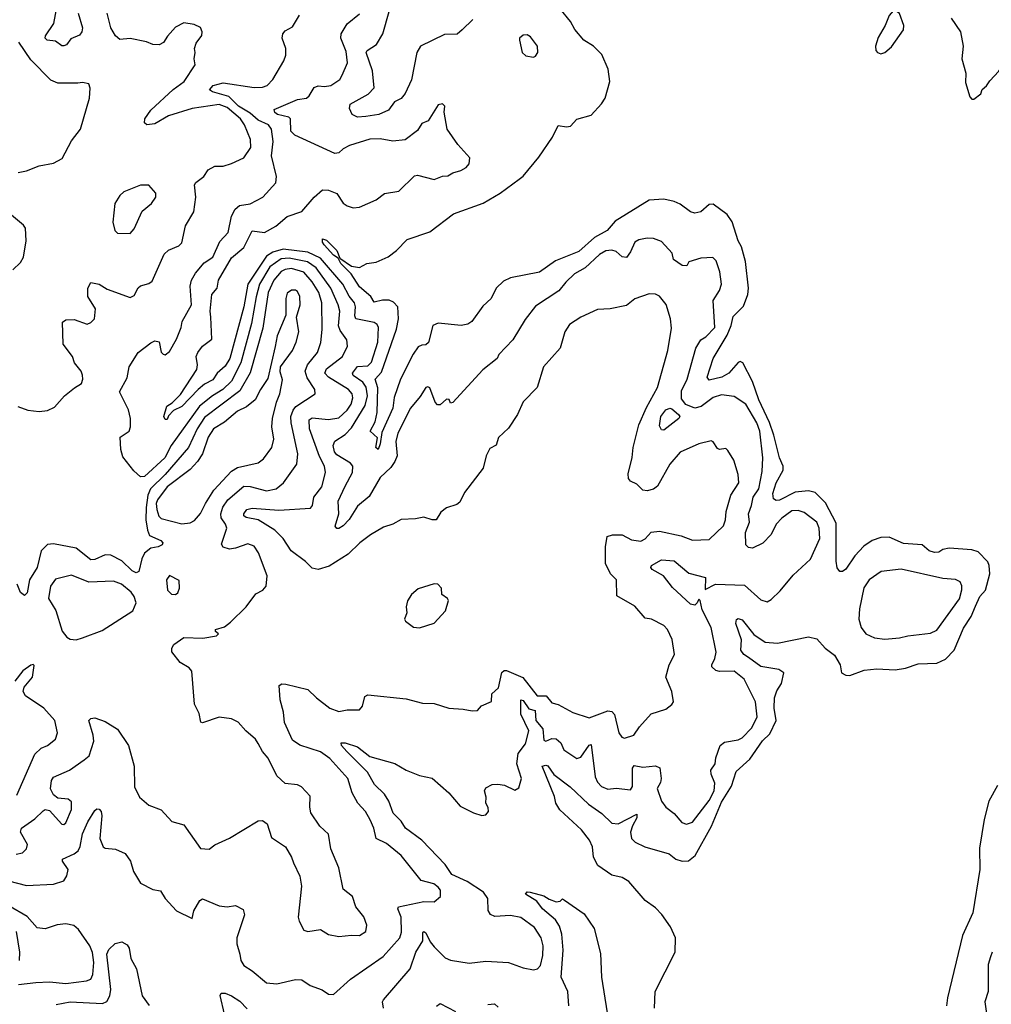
# Model space of a CAD drawing. Extents: x 1268547 to 1425625, y 515768 to 616754.
# Tile 258 of 507: x 1387291 to 1391989, y 525913 to 530674. Entities that reach past the tile are written whole.
import ezdxf

# ---------------------------------------------------------------- set-up
doc = ezdxf.new("R2010")
doc.units = 0

msp = doc.modelspace()

# ---------------------------------------------------------------- linework, layer by layer
at = {"layer": '0CON10XD'}
for points in [[(1387573.5, 530705), (1387594.2, 530635), (1387591.1, 530615), (1387580.4, 530599.6), (1387538.4, 530581.6), (1387517.2, 530552.8), (1387505, 530546.5), (1387495, 530546.7), (1387465, 530569.1), (1387423.8, 530575), (1387414.3, 530585), (1387415.7, 530595), (1387457.1, 530655), (1387469.8, 530725)], [(1391912, 527838), (1391934.3, 527885), (1391960.8, 527915), (1391981.2, 527995), (1391979.2, 528035), (1391971.8, 528051.8), (1391925, 528100), (1391895, 528110.4), (1391785, 528117.8), (1391755, 528111.6), (1391735, 528098.9), (1391715, 528097.8), (1391689.1, 528105), (1391655, 528134.7), (1391565, 528141), (1391495, 528172), (1391455, 528169.6), (1391413.7, 528156.3), (1391372.5, 528127.5), (1391329.3, 528080.7), (1391285, 528016.2), (1391270, 528005), (1391256.7, 528005), (1391243.2, 528023.2), (1391239.7, 528055), (1391239.5, 528239.5), (1391187.6, 528337.6), (1391137.4, 528387.4), (1391104.7, 528395.3), (1391040.8, 528389.2), (1390965, 528350), (1390948.3, 528348.3), (1390936.4, 528356.4), (1390932.5, 528382.5), (1390948.4, 528435), (1390983.3, 528495), (1390982, 528515), (1390964.3, 528555), (1390938, 528665), (1390916.4, 528726.4), (1390864.4, 528835), (1390835.1, 528925.1), (1390788.2, 529015), (1390775, 529020.8), (1390765, 529016.2), (1390720.8, 528965), (1390686.9, 528945), (1390625, 528930), (1390615.8, 528945), (1390644, 529036), (1390711.3, 529148.7), (1390730.6, 529195), (1390740.8, 529239.2), (1390791.6, 529288.4), (1390811.6, 529345), (1390814.8, 529375), (1390801, 529505), (1390781.1, 529575), (1390765.5, 529605), (1390736.5, 529696.5), (1390711.3, 529731.3), (1390645, 529781.8), (1390625, 529780.9), (1390585, 529744.2), (1390555, 529738.8), (1390535, 529744.2), (1390485, 529781.5), (1390455, 529794.7), (1390405, 529805.4), (1390335, 529801.2), (1390170.6, 529699.4), (1390131.3, 529655), (1390070.1, 529619.9), (1389995, 529552.2), (1389882.5, 529507.5), (1389805, 529452.7), (1389665, 529425.5), (1389630.9, 529409.1), (1389595.6, 529375), (1389570.8, 529325), (1389530.7, 529289.3), (1389476.7, 529215), (1389458.2, 529201.8), (1389425.3, 529194.7), (1389315, 529205.8), (1389288.9, 529195), (1389267.6, 529112.4), (1389255, 529101.5), (1389235, 529100.4), (1389218.4, 529091.6), (1389193.4, 529056.6), (1389133.1, 528935), (1389102.4, 528847.6), (1389096.2, 528795), (1389041.9, 528678.1), (1389035, 528622.5), (1389025, 528595.7), (1389013.4, 528605), (1389021.2, 528651.2), (1388985.8, 528685), (1389010.5, 528729.5), (1389020.4, 528775), (1389023.5, 528893.5), (1389010, 528935), (1389040.9, 528969.1), (1389113.3, 529176.7), (1389122.7, 529227.3), (1389119, 529285), (1389098.7, 529308.7), (1389077.3, 529317.3), (1389045, 529317.9), (1389005, 529308.1), (1388989.6, 529335), (1388935, 529382.7), (1388894.5, 529444.5), (1388843.5, 529495), (1388831.2, 529521.2), (1388809.1, 529535), (1388762.9, 529585), (1388755, 529597.5), (1388756.1, 529613.9), (1388775, 529608.2), (1388825, 529558.2), (1388840, 529520), (1388895, 529481.2), (1388935, 529475.5), (1388970, 529495), (1389015, 529501.5), (1389072.4, 529527.6), (1389112.7, 529557.3), (1389165, 529610.6), (1389275, 529648.4), (1389388.1, 529735), (1389532.8, 529787.2), (1389615, 529835.3), (1389706.9, 529903.1), (1389725, 529916.7), (1389800.6, 530009.4), (1389868.1, 530105), (1389895, 530162.5), (1389935, 530155.8), (1389955, 530159.2), (1389985, 530192), (1390055, 530212.2), (1390105, 530267.1), (1390122.5, 530295), (1390145.3, 530374.7), (1390136.8, 530435), (1390105.2, 530505.2), (1390065.5, 530545.5), (1390019.5, 530575), (1389975, 530625.8), (1389954.5, 530665), (1389905, 530726.4)], [(1389481.9, 530675), (1389431.2, 530625), (1389406.2, 530603.8), (1389345, 530601.3), (1389229.1, 530545), (1389212.1, 530515), (1389185, 530382.5), (1389155, 530316.4), (1389135, 530293.3), (1389103.6, 530276.4), (1389075, 530236.9), (1389027.5, 530215), (1388965, 530205.3), (1388925, 530202.5), (1388899.2, 530215), (1388885.7, 530245), (1388889.2, 530265), (1388976.6, 530313.4), (1389005.3, 530344.7), (1388996.7, 530426.7), (1388966.6, 530515), (1388972.1, 530525), (1389015.7, 530554.3), (1389047.6, 530605), (1389077.2, 530712.8)], [(1391455, 530508.3), (1391475, 530514.7), (1391507.1, 530542.9), (1391564.1, 530625), (1391566, 530646), (1391545, 530703.3), (1391525, 530718.1), (1391515, 530716.7), (1391495, 530694.4), (1391475.2, 530645), (1391441.7, 530588.3), (1391429.8, 530545), (1391430.3, 530525), (1391438.2, 530515), (1391455, 530508.3)], [(1387282.9, 528802.9), (1387330, 528785), (1387385, 528778.9), (1387425, 528784.5), (1387459.8, 528800.2), (1387507.5, 528855), (1387556.6, 528893.4), (1387590.6, 528915), (1387597.3, 528935), (1387595.4, 528955), (1387587.9, 528975), (1387556.9, 529015), (1387545.9, 529045), (1387501.8, 529105), (1387498.8, 529211.2), (1387515, 529222), (1387553.9, 529223.9), (1387617.7, 529202.3), (1387635, 529208.8), (1387652.3, 529227.7), (1387657.5, 529275), (1387621.4, 529335), (1387620, 529375), (1387635, 529403.3), (1387675, 529395.7), (1387715, 529370.5), (1387825, 529330.6), (1387845, 529340.8), (1387863.4, 529376.6), (1387875, 529386.2), (1387915, 529397.5), (1387931.1, 529408.9), (1387989.8, 529540.2), (1388010.6, 529559.4), (1388060.5, 529579.5), (1388076, 529594), (1388093.7, 529676.3), (1388133.6, 529745), (1388143.3, 529815), (1388137.2, 529875), (1388143.3, 529886.7), (1388181.2, 529915), (1388201.8, 529948.2), (1388235, 529965.6), (1388275, 529966.2), (1388315, 529978.2), (1388375, 530005.3), (1388408.2, 530055), (1388406.7, 530095), (1388378.7, 530165), (1388358.4, 530195), (1388295, 530248.4), (1388255, 530263.8), (1388125, 530243.9), (1388011.5, 530208.5), (1387945, 530170.9), (1387905.8, 530165.8), (1387894.2, 530174.2), (1387895.7, 530195), (1387925, 530235.8), (1388033.1, 530336.9), (1388086.7, 530375), (1388140, 530455), (1388134.2, 530485), (1388140, 530515), (1388136, 530535), (1388145, 530560), (1388172.3, 530597.7), (1388174.2, 530615), (1388165, 530636.7), (1388135, 530651.2), (1388085, 530659.2), (1388045, 530637.1), (1388006.2, 530593.8), (1387986.6, 530563.4), (1387965, 530552.5), (1387935, 530554.4), (1387905, 530567.1), (1387825, 530582.5), (1387775, 530577.8), (1387755.1, 530595.1), (1387731.6, 530635), (1387713.8, 530705)], [(1388741.5, 528561.5), (1388692.6, 528695), (1388691, 528739), (1388705, 528748.3), (1388785, 528740), (1388835, 528749.2), (1388874.7, 528785), (1388893.3, 528815), (1388901.7, 528845), (1388898.9, 528865), (1388881.6, 528885), (1388784.6, 528944.6), (1388766.3, 528965), (1388775.3, 528985), (1388852.1, 529045), (1388876.7, 529095), (1388872.5, 529125), (1388841.2, 529171.2), (1388833.5, 529193.5), (1388839, 529265), (1388831.9, 529295), (1388795.8, 529375), (1388724.2, 529474.2), (1388682.8, 529502.8), (1388595, 529520.5), (1388555, 529517.2), (1388501.3, 529478.7), (1388450.7, 529395), (1388434, 529334), (1388412.5, 529205), (1388360.1, 529015), (1388315, 528925.3), (1388274.1, 528885.9), (1388223.8, 528855), (1388161.3, 528805), (1388024, 528615), (1387993.8, 528555), (1387895, 528465.2), (1387875, 528463.4), (1387842.5, 528492.5), (1387790.8, 528560.8), (1387780.2, 528595), (1387777.8, 528655), (1387821.2, 528685), (1387827.1, 528705), (1387827.2, 528745), (1387817.2, 528787.2), (1387774.5, 528875), (1387811.7, 528941.7), (1387821.2, 528995), (1387864.3, 529065), (1387925, 529110.8), (1387945, 529121.2), (1387965, 529116.2), (1387976.1, 529066.1), (1387985, 529056.7), (1387995, 529052.5), (1388015, 529070), (1388050.2, 529129.8), (1388071.9, 529185), (1388077.1, 529215), (1388121.9, 529295), (1388115.5, 529384.5), (1388122.5, 529415), (1388141.3, 529448.7), (1388182.7, 529497.3), (1388225, 529525.7), (1388259, 529601), (1388298.9, 529645), (1388316, 529724), (1388332.4, 529757.6), (1388354.2, 529775.8), (1388405, 529782.9), (1388466.7, 529815), (1388529.4, 529885), (1388533.5, 529915), (1388508.2, 530015), (1388516.4, 530085), (1388508.2, 530145), (1388493.6, 530165), (1388445, 530187.7), (1388405, 530221.8), (1388349.3, 530255), (1388301.8, 530301.8), (1388223.3, 530325), (1388209.2, 530335), (1388227.1, 530355), (1388275, 530368.9), (1388425, 530346), (1388465, 530347.1), (1388488.5, 530355), (1388515, 530383.8), (1388568.5, 530475), (1388577.9, 530502.1), (1388577.5, 530535), (1388560.6, 530585), (1388562.9, 530605), (1388575, 530620), (1388610.2, 530639.8), (1388644.4, 530695)], [(1389465, 529977.5), (1389467.5, 530005), (1389409.7, 530069.7), (1389358.8, 530145), (1389343, 530227), (1389347.5, 530255), (1389335, 530267.5), (1389315, 530262.5), (1389265.9, 530184.1), (1389235, 530172.5), (1389215, 530137.5), (1389155, 530092.5), (1389095, 530086), (1389035, 530097.5), (1388985, 530095.6), (1388886, 530065), (1388855, 530050), (1388835, 530030), (1388815, 530026.4), (1388620.9, 530115), (1388601.5, 530135), (1388600, 530195), (1388591.9, 530201.9), (1388537.1, 530215), (1388524.6, 530225), (1388520.9, 530239.1), (1388635, 530287.3), (1388678, 530295), (1388691.1, 530305), (1388714.6, 530345.4), (1388735, 530354.2), (1388765, 530350), (1388795, 530355.6), (1388840, 530385), (1388850, 530405), (1388876.9, 530465), (1388870.4, 530520.4), (1388844.2, 530585), (1388846, 530605), (1388875, 530653.8), (1388935, 530702)], [(1391795, 530681.2), (1391840, 530615), (1391853.3, 530545), (1391846.7, 530485), (1391866.2, 530415), (1391865, 530370), (1391885, 530300), (1391895, 530290), (1391905, 530290), (1391938.6, 530315), (1391944.6, 530335.4), (1391966.5, 530353.5), (1391981.2, 530378.8), (1392025, 530425.4), (1392076.6, 530493.4), (1392182.5, 530655), (1392219.6, 530690.4)], [(1389775, 530492), (1389785, 530496.7), (1389795.8, 530515), (1389795.6, 530545), (1389761.1, 530591.1), (1389745, 530600), (1389725, 530598.5), (1389708.6, 530585), (1389707.1, 530575), (1389721.2, 530515), (1389738.3, 530498.3), (1389775, 530492)], [(1387284.2, 529934.2), (1387325, 529942.9), (1387385, 529967.5), (1387455, 529979.4), (1387496.9, 530003.1), (1387542.2, 530087.8), (1387585.8, 530145), (1387629.4, 530295), (1387632.3, 530342.3), (1387625, 530363.3), (1387595, 530370), (1387572.9, 530367.1), (1387475, 530366.9), (1387442, 530382), (1387345, 530480), (1387287.5, 530565)], [(1389050.8, 525895), (1389046.2, 525925), (1389050.8, 525935), (1389180, 526085), (1389206.8, 526165), (1389239.9, 526220.1), (1389240.9, 526259.1), (1389245, 526264.3), (1389255, 526257.9), (1389275.5, 526215.5), (1389295, 526190.8), (1389348.1, 526138.1), (1389375, 526126.6), (1389465, 526112.7), (1389545, 526121.1), (1389655.3, 526115.3), (1389725, 526089.2), (1389775, 526079.6), (1389795.3, 526084.7), (1389809.2, 526100.8), (1389821.3, 526148.7), (1389823.1, 526195), (1389812.7, 526235), (1389780.9, 526285), (1389715, 526333.5), (1389665, 526342.8), (1389588.3, 526338.3), (1389567.3, 526347.3), (1389556.1, 526366.1), (1389555.3, 526425), (1389534.6, 526455), (1389455, 526507.2), (1389380.2, 526540.2), (1389348.5, 526588.5), (1389235, 526706.4), (1389156.9, 526765), (1389135, 526798.1), (1389096.9, 526836.9), (1389075.5, 526895), (1389055, 526928.6), (1389006.4, 526976.4), (1388973.5, 527035), (1388873.7, 527135), (1388847.5, 527165), (1388845, 527177.1), (1388865, 527177.9), (1388925, 527157.2), (1388985, 527110.7), (1389105, 527077.1), (1389160, 527045), (1389225, 527018.6), (1389285, 527006), (1389365.5, 526935.5), (1389421.7, 526871.7), (1389485, 526838.6), (1389525, 526825.7), (1389545, 526828.6), (1389558.1, 526845), (1389557.1, 526865), (1389545.7, 526885), (1389546.5, 526915), (1389538, 526945), (1389545, 526960), (1389575, 526976), (1389603.1, 526976.9), (1389635, 526972.9), (1389685, 526948.8), (1389705, 526960), (1389717.9, 527005), (1389695.3, 527075), (1389701.8, 527125), (1389737.2, 527172.8), (1389753.6, 527235), (1389715, 527316.7), (1389715, 527385.6), (1389725, 527381.8), (1389752.3, 527342.3), (1389783.2, 527333.2), (1389787.1, 527285), (1389820.4, 527245), (1389825, 527189.6), (1389835, 527185.3), (1389865, 527198.2), (1389885, 527197.4), (1389907, 527177), (1389922.9, 527142.9), (1389985, 527101.2), (1390005, 527107.3), (1390045, 527165.4), (1390055, 527170), (1390073, 527013), (1390085, 526987.3), (1390105, 526965.4), (1390135, 526953.9), (1390175, 526957.9), (1390245, 526950.6), (1390254.6, 526965.4), (1390254.5, 527055), (1390263.1, 527066.9), (1390305, 527059), (1390366, 527066), (1390386.7, 527056.7), (1390392.8, 527005), (1390390, 526985), (1390374.3, 526955.7), (1390394, 526895), (1390415.6, 526865.6), (1390455.4, 526835.4), (1390492.1, 526792.1), (1390514.6, 526784.6), (1390545, 526794.5), (1390625, 526898.9), (1390649.7, 526945), (1390652.9, 526982.9), (1390634.6, 527025), (1390632.5, 527045), (1390654.5, 527075), (1390657.3, 527105), (1390678, 527165), (1390699.1, 527180.9), (1390765, 527192.2), (1390785, 527202.2), (1390830.6, 527249.4), (1390856.5, 527303.5), (1390849.3, 527375), (1390794.2, 527485), (1390745, 527523.6), (1390675, 527521.4), (1390657.6, 527527.6), (1390638.5, 527545), (1390637.3, 527555), (1390652.8, 527585), (1390659.4, 527615), (1390635.3, 527735), (1390590.8, 527820.8), (1390581.2, 527865), (1390575, 527871.2), (1390566.4, 527853.6), (1390555, 527843.3), (1390535, 527848), (1390447.8, 527927.8), (1390404.1, 527984.1), (1390350, 528015), (1390343.1, 528025), (1390346.5, 528035), (1390395, 528061.8), (1390455, 528057.1), (1390527.1, 527997.1), (1390606.7, 527976.7), (1390605, 527918.8), (1390655, 527944.8), (1390795, 527939.6), (1390875, 527868.6), (1390905, 527858.8), (1390925, 527870), (1390968.3, 527911.7), (1391031.3, 527988.7), (1391114.7, 528065.3), (1391160.4, 528165), (1391157.5, 528215), (1391146.1, 528245), (1391085, 528291.1), (1391055, 528300.6), (1391025, 528298.3), (1390976.7, 528263.3), (1390949.5, 528235), (1390925.3, 528184.7), (1390885, 528143.1), (1390835, 528118.9), (1390815, 528121.2), (1390801.8, 528135), (1390800, 528195), (1390819.3, 528245), (1390815.2, 528285), (1390830.2, 528325), (1390837, 528365), (1390865.8, 528405), (1390880.6, 528489.4), (1390884.7, 528555), (1390870.5, 528685), (1390855.2, 528725), (1390802, 528815), (1390745, 528851.6), (1390685, 528859.1), (1390645, 528846.7), (1390585.8, 528804.2), (1390555, 528795.7), (1390512.7, 528812.7), (1390490.9, 528840.9), (1390490.6, 528879.4), (1390518.4, 528935), (1390560.6, 529085), (1390584.5, 529125.5), (1390609.2, 529140.8), (1390652, 529185), (1390643.7, 529316.3), (1390675.3, 529364.7), (1390684.4, 529395), (1390675.7, 529455), (1390658.1, 529508.1), (1390643.3, 529523.3), (1390585, 529521.4), (1390526.7, 529503.3), (1390517.1, 529482.9), (1390495, 529484.5), (1390452, 529515), (1390445.8, 529545), (1390395, 529601.4), (1390355.5, 529615.5), (1390325, 529616.7), (1390285, 529609.4), (1390265, 529598), (1390245, 529550.8), (1390225, 529524.4), (1390205, 529527.5), (1390175, 529552.8), (1390155, 529558.8), (1390125, 529555.4), (1390095, 529538.9), (1390025, 529474.5), (1389974.4, 529445), (1389931.5, 529405), (1389897.6, 529362.4), (1389785, 529289.2), (1389735.9, 529224.1), (1389675, 529125.5), (1389607.5, 529055), (1389600, 529035), (1389530, 528980), (1389385, 528822.5), (1389375, 528820), (1389367.5, 528837.5), (1389355, 528838.8), (1389325, 528811.2), (1389311.7, 528811.7), (1389300, 528825), (1389275, 528893.3), (1389265, 528898.8), (1389255, 528895.8), (1389228, 528852), (1389180.3, 528795), (1389119.5, 528675), (1389109.4, 528635), (1389115.8, 528565), (1389105, 528536.9), (1389085, 528508.1), (1389035, 528460.9), (1388981.5, 528368.5), (1388925, 528321.8), (1388885, 528256.7), (1388855, 528225.7), (1388834.2, 528214.2), (1388824.3, 528214.3), (1388816, 528225), (1388834.7, 528285), (1388830.6, 528345), (1388865, 528417.9), (1388900.5, 528485), (1388902.4, 528515), (1388890.2, 528530.2), (1388825, 528569.1), (1388813.3, 528585), (1388806.2, 528615), (1388814.7, 528635.3), (1388865, 528668.8), (1388895, 528700.3), (1388961, 528809), (1388972.4, 528855), (1388966.5, 528896.5), (1388951, 528921), (1388903.7, 528953.7), (1388900, 528965), (1388925, 528996.4), (1388975, 529000.4), (1388992, 529018), (1389022.2, 529115), (1389026.4, 529185), (1389019.5, 529199.5), (1389005, 529209.5), (1388916.8, 529226.8), (1388911.1, 529241.1), (1388915.2, 529285), (1388910.2, 529305), (1388885, 529337.2), (1388853.3, 529395), (1388745, 529520.5), (1388685, 529550.4), (1388565, 529563.5), (1388515, 529549.9), (1388485, 529530.5), (1388394.9, 529395.1), (1388375.4, 529285), (1388307.2, 529035), (1388285, 528998.8), (1388245.3, 528964.7), (1388225, 528932.5), (1388185, 528911.5), (1388153.8, 528886.2), (1388075, 528803.6), (1388035, 528784.2), (1388011.1, 528758.9), (1388005, 528740), (1387995, 528740), (1387988.6, 528755), (1388002.5, 528805), (1388028.7, 528821.3), (1388068.3, 528861.7), (1388147.1, 528982.9), (1388151.5, 529005), (1388143.8, 529045), (1388152.8, 529065), (1388175.3, 529095), (1388220.3, 529129.7), (1388215.7, 529235.7), (1388211.7, 529265), (1388220.2, 529345), (1388245.8, 529375), (1388252.9, 529415), (1388315, 529522), (1388375, 529572.2), (1388415, 529652.5), (1388475.5, 529645), (1388529.6, 529675), (1388585, 529722.8), (1388655, 529745.5), (1388715, 529815.8), (1388755, 529851.2), (1388785, 529848.8), (1388824.1, 529834.1), (1388855, 529786.7), (1388875, 529773.8), (1388904.2, 529764.2), (1388935, 529767.1), (1389015, 529801.9), (1389055, 529833.1), (1389125, 529844), (1389200.5, 529919.5), (1389215, 529921.2), (1389295, 529900.8), (1389335, 529917.5), (1389361.7, 529918.3), (1389385, 529932.5), (1389425, 529944), (1389450.3, 529959.7), (1389465, 529977.5)], [(1387825, 529640), (1387845, 529662), (1387882.8, 529747.2), (1387928, 529785), (1387948.8, 529815), (1387950, 529835), (1387915, 529874.2), (1387875, 529873.8), (1387795, 529841.4), (1387775, 529824), (1387751.5, 529785), (1387742.2, 529695), (1387751.1, 529655), (1387765, 529641.1), (1387825, 529640)], [(1387258.8, 529465), (1387295, 529499.2), (1387310, 529525), (1387322.9, 529605), (1387318.6, 529665), (1387309.7, 529679.7), (1387232, 529745)], [(1387275, 526639.5), (1387305, 526645.8), (1387324.5, 526665.5), (1387329.1, 526685), (1387295.4, 526745), (1387299.6, 526765), (1387365, 526809.6), (1387405, 526848.1), (1387415, 526854.4), (1387435, 526850), (1387495, 526784.2), (1387505, 526782), (1387515, 526790), (1387542.5, 526855), (1387542.2, 526892.2), (1387525, 526905.7), (1387475, 526909.2), (1387455, 526925.7), (1387440, 526955), (1387444.5, 526995), (1387455, 527010.6), (1387532.9, 527045), (1387602.5, 527095), (1387626.7, 527115), (1387649.7, 527185), (1387647.1, 527215), (1387625.8, 527285), (1387634.5, 527295.5), (1387655, 527298.1), (1387705, 527280), (1387765, 527243.1), (1387817.3, 527165), (1387844.6, 527065), (1387846.7, 526965), (1387870, 526915), (1387915, 526876.7), (1387975, 526854), (1388026.8, 526796.8), (1388085, 526780.8), (1388165.6, 526665.6), (1388206.8, 526663.2), (1388235, 526684.3), (1388305, 526716.9), (1388445, 526800), (1388465, 526802.5), (1388488, 526785), (1388509.2, 526719.2), (1388575.8, 526675), (1388606, 526625), (1388615, 526597.5), (1388645, 526532.5), (1388654.2, 526485), (1388637.8, 526335), (1388641.9, 526315), (1388665, 526271.2), (1388685, 526264.3), (1388745, 526274.2), (1388785, 526251.4), (1388835, 526240.5), (1388895, 526247.9), (1388935, 526245.6), (1388965.6, 526265), (1388970, 526295), (1388955.5, 526335.5), (1388916.9, 526385), (1388900.8, 526435), (1388855, 526470), (1388833.6, 526573.6), (1388796.2, 526665), (1388784, 526735), (1388742, 526775), (1388699.5, 526839.5), (1388693.6, 526866.4), (1388695, 526920), (1388653.3, 526965), (1388635, 526974.2), (1388575, 526981.2), (1388535, 527018), (1388493.4, 527103.4), (1388464.6, 527134.6), (1388445, 527173.3), (1388432, 527195), (1388384, 527235), (1388347, 527277), (1388315, 527294), (1388255, 527302), (1388175, 527274), (1388166.7, 527276.7), (1388158.8, 527318.8), (1388136.2, 527365), (1388123.9, 527523.9), (1388110.5, 527540.5), (1388068, 527565), (1388027, 527617), (1388027.5, 527635), (1388037, 527653), (1388085, 527686.9), (1388176.1, 527683.9), (1388242.5, 527695), (1388252.5, 527705), (1388237.5, 527715), (1388237.5, 527725), (1388281.7, 527738.3), (1388310, 527760), (1388386.5, 527835), (1388432.7, 527897.3), (1388467.5, 527915), (1388482.5, 527935), (1388487.5, 527985), (1388446.2, 528096.2), (1388425, 528127.5), (1388395, 528139.5), (1388335, 528117.8), (1388305, 528114.1), (1388275, 528123.6), (1388267.5, 528137.5), (1388292.5, 528215), (1388286.6, 528235), (1388265.3, 528265), (1388263.5, 528285), (1388273.7, 528316.3), (1388297, 528353), (1388375, 528418.7), (1388405, 528417.2), (1388485, 528395.3), (1388530.8, 528405), (1388567.3, 528435), (1388631.1, 528525), (1388635.8, 528575), (1388603.4, 528725), (1388602.6, 528755), (1388612.9, 528785), (1388626.8, 528803.2), (1388719.2, 528865), (1388718.5, 528885), (1388681.3, 528941.3), (1388671.6, 528975), (1388682.2, 529005), (1388730.6, 529065), (1388747.2, 529112.8), (1388754.2, 529175), (1388752.8, 529305), (1388737.3, 529355), (1388705, 529405.8), (1388665, 529453.3), (1388605, 529470.6), (1388575, 529466.1), (1388555, 529455.9), (1388520.5, 529415), (1388492.8, 529355), (1388467, 529183), (1388405, 528966.8), (1388355, 528879.8), (1388185, 528750.5), (1388149.8, 528695), (1388107.5, 528605), (1387994.7, 528475.3), (1387924.4, 528405.6), (1387911.6, 528375), (1387903.3, 528315), (1387900.5, 528255), (1387910, 528205)], [(1387155, 526530.7), (1387325, 526488.1), (1387455.3, 526494.7), (1387505, 526510.5), (1387520, 526535), (1387525.3, 526565), (1387497.5, 526605), (1387498, 526615), (1387555, 526640.2), (1387573.3, 526655), (1387583.7, 526676.3), (1387595, 526736.9), (1387620.6, 526795), (1387655, 526850.8), (1387665, 526857.5), (1387675, 526855.8), (1387684.5, 526844.5), (1387688.2, 526825), (1387678.7, 526715), (1387695, 526674.3), (1387705, 526667.5), (1387755, 526662.5), (1387802, 526642), (1387827.8, 526605), (1387841.9, 526555), (1387875, 526498.8), (1387935, 526468.8), (1387972, 526462), (1387995, 526424), (1388049.2, 526365), (1388125, 526327.5), (1388132.5, 526365), (1388162, 526415), (1388175, 526422.5), (1388255, 526389.5), (1388295, 526384.2), (1388335, 526391.2), (1388371.7, 526371.7), (1388377.5, 526345), (1388341.4, 526235), (1388341.9, 526205), (1388355.5, 526155), (1388360.6, 526125), (1388375, 526100.8), (1388415, 526075.7), (1388485, 526017.5), (1388535, 526011.8), (1388625, 526032.3), (1388655, 526032.2), (1388695, 526004.4), (1388753.5, 525983.5), (1388785, 525962), (1388808.8, 525961.2), (1388890.8, 526035), (1389048.5, 526145), (1389129.6, 526235), (1389137.4, 526262.6), (1389135.8, 526334.2), (1389119.7, 526375), (1389122.2, 526385), (1389245, 526409.4), (1389295, 526408.8), (1389326.2, 526433.8), (1389325.8, 526464.2), (1389315, 526480), (1389293.3, 526495), (1389232.1, 526512.1), (1389135, 526632.2), (1389065, 526690.9), (1389015.3, 526715.3), (1389004.1, 526765), (1388985.8, 526805.8), (1388964.1, 526845), (1388926, 526885), (1388898.4, 526935), (1388877.8, 527005), (1388791, 527101), (1388745, 527134.2), (1388645.9, 527165.9), (1388609.8, 527189.8), (1388571.8, 527275), (1388566.8, 527325), (1388551.2, 527385), (1388546.2, 527453.8), (1388558, 527462), (1388578.6, 527461.4), (1388685, 527434.4), (1388725.7, 527395), (1388791.4, 527345), (1388835, 527328.2), (1388875, 527337.1), (1388935, 527336.7), (1388948.8, 527355), (1388959.3, 527400.7), (1388975, 527410), (1389160.5, 527389.5), (1389238.7, 527368.7), (1389295, 527367.1), (1389365.8, 527344.2), (1389435, 527340.8), (1389478.3, 527331.7), (1389505, 527333.8), (1389524.2, 527355.8), (1389573.3, 527376.7), (1389574.2, 527415), (1389606.8, 527443.2), (1389622.1, 527517.9), (1389633.2, 527526.8), (1389645, 527526.5), (1389723.2, 527493.2), (1389793.3, 527405), (1389836.9, 527405), (1389865, 527370), (1389895, 527362.2), (1389965, 527323.8), (1390045, 527298.9), (1390135, 527331.9), (1390155, 527329.2), (1390167.1, 527315), (1390188.1, 527225), (1390202, 527205), (1390215, 527199.2), (1390260, 527215), (1390287.5, 527255), (1390345, 527317.5), (1390415, 527340), (1390445, 527362.5), (1390452.5, 527375), (1390444, 527425), (1390416.2, 527495), (1390430.9, 527555), (1390456.7, 527605), (1390446.8, 527676.8), (1390424, 527725), (1390405, 527744), (1390345.9, 527775.9), (1390315, 527780), (1390265, 527837.5), (1390178.8, 527888.8), (1390176.9, 527965), (1390148, 527995), (1390124.2, 528044.2), (1390124, 528125), (1390132.5, 528175), (1390157.5, 528182.5), (1390203.6, 528183.6), (1390249.1, 528159.1), (1390295, 528151.8), (1390315, 528163.3), (1390345, 528195.6), (1390385, 528200.4), (1390488.9, 528178.9), (1390545, 528156.9), (1390625, 528160), (1390695, 528227.1), (1390704.1, 528255), (1390706.5, 528295), (1390730, 528375), (1390768.4, 528435), (1390765.4, 528475), (1390743.6, 528543.6), (1390715, 528591.2), (1390705, 528600), (1390675, 528595.8), (1390665, 528600.8), (1390645, 528632), (1390635, 528637.1), (1390575, 528622.9), (1390485, 528582.5), (1390435, 528524), (1390375, 528418), (1390355, 528404.3), (1390325, 528395.8), (1390305, 528398.8), (1390275, 528428), (1390245, 528442.2), (1390234.5, 528455), (1390232.8, 528477.2), (1390253.1, 528556.9), (1390257.1, 528605), (1390284.7, 528715), (1390321.4, 528798.6), (1390374.8, 528895), (1390424.7, 529075), (1390442.6, 529182.6), (1390437.6, 529227.6), (1390416.4, 529296.4), (1390385, 529336.2), (1390365, 529346), (1390335, 529348), (1390265, 529324.4), (1390225, 529291.1), (1390146.1, 529276.1), (1390085, 529272), (1390004, 529235), (1389949.8, 529200.2), (1389927.5, 529165), (1389904.2, 529085), (1389824.3, 528995), (1389792.9, 528895), (1389725, 528826.2), (1389697.5, 528765), (1389655, 528698), (1389606, 528654), (1389595, 528616.7), (1389565, 528600), (1389547.5, 528565), (1389531.9, 528505), (1389442, 528388), (1389418.9, 528341.1), (1389405, 528329.2), (1389355, 528314.2), (1389328, 528292), (1389305, 528256), (1389285, 528256), (1389245, 528268.8), (1389205, 528260), (1389135, 528257.5), (1389095.4, 528234.6), (1389050.7, 528219.3), (1388987.5, 528182.5), (1388935.8, 528144.2), (1388880, 528090), (1388788, 528032), (1388735, 528015.8), (1388705, 528021.5), (1388673.3, 528053.3), (1388604.4, 528105), (1388564.5, 528165), (1388525.4, 528205), (1388445, 528254.8), (1388386.4, 528266.4), (1388375.8, 528275), (1388374.5, 528285), (1388390, 528305), (1388415, 528312.5), (1388545, 528302), (1388697.7, 528312.3), (1388706.5, 528325), (1388712.9, 528365), (1388752.9, 528415), (1388769.2, 528485), (1388765.3, 528515), (1388741.5, 528561.5)], [(1388075, 528236.1), (1388115, 528241.5), (1388137.2, 528252.8), (1388165, 528285.5), (1388188.9, 528335), (1388230.6, 528399.4), (1388315, 528490.9), (1388345, 528508.9), (1388445, 528531.1), (1388469.7, 528550.3), (1388510.8, 528605), (1388520.6, 528645), (1388511.1, 528705), (1388513.1, 528745), (1388532.3, 528825), (1388548.5, 528865), (1388561.7, 528931.7), (1388550.5, 528970.5), (1388552.5, 528995), (1388610, 529075), (1388628.7, 529115), (1388640.7, 529165), (1388629.4, 529235), (1388647.3, 529295), (1388645.4, 529335.4), (1388635, 529360), (1388625, 529366.4), (1388605, 529366.5), (1388585, 529352), (1388578.5, 529325), (1388578.1, 529245), (1388536.6, 529145), (1388526.7, 529093.3), (1388491.8, 528938.2), (1388455, 528885.6), (1388429.6, 528835), (1388387.4, 528802.6), (1388345, 528781.2), (1388282, 528728), (1388228.4, 528695), (1388202.6, 528655), (1388175.7, 528575), (1388151.8, 528538.2), (1388115, 528498.6), (1388005, 528414.3), (1387958, 528352), (1387951.8, 528335), (1387953.8, 528306.2), (1387964, 528274), (1387975, 528261.4), (1388075, 528236.1)], [(1390405, 528689.2), (1390395, 528690), (1390385, 528710), (1390390.8, 528755), (1390415, 528787.3), (1390434.2, 528795.8), (1390445, 528792.8), (1390476.8, 528765), (1390482.3, 528755), (1390478.8, 528745), (1390405, 528689.2)], [(1387910, 528205), (1387919.2, 528179.2), (1387973.1, 528155), (1387982.9, 528145), (1387980.8, 528135), (1387961.2, 528125), (1387925, 528118.6), (1387895, 528094.2), (1387882.3, 528067.7), (1387867.5, 528005), (1387855, 527999.2), (1387835, 528009.5), (1387785, 528056.7), (1387731.2, 528085), (1387705, 528086.1), (1387655, 528064), (1387635, 528062.7), (1387565, 528118.2), (1387455, 528140), (1387425, 528136.7), (1387395.4, 528105), (1387376.5, 528025), (1387339.3, 527965), (1387327.6, 527902.4), (1387315, 527889.4), (1387295, 527903.5), (1387279.2, 527945)], [(1391475, 527678.5), (1391545, 527684.5), (1391585, 527695.4), (1391695, 527707.7), (1391725, 527722.2), (1391835, 527874), (1391846.7, 527916.7), (1391846.9, 527936.9), (1391838.8, 527955), (1391816.6, 527966.6), (1391755, 527972.2), (1391553.7, 528016.3), (1391456.7, 528005), (1391398.6, 527965), (1391372.6, 527927.4), (1391351.4, 527825), (1391348.1, 527775), (1391359.6, 527735), (1391382.9, 527705), (1391424.6, 527684.6), (1391475, 527678.5)], [(1387565, 527675.8), (1387595, 527684.2), (1387689.6, 527720.4), (1387838.8, 527815), (1387854, 527855), (1387845.6, 527885), (1387829.5, 527905), (1387783.1, 527945), (1387745, 527958.9), (1387625, 527954.1), (1387541.6, 527988.4), (1387465, 527969.1), (1387440.9, 527935), (1387430.4, 527875), (1387466.8, 527816.8), (1387497.2, 527717.2), (1387518.8, 527688.8), (1387535, 527678.8), (1387565, 527675.8)], [(1388045, 527894), (1388056.7, 527903.3), (1388064, 527925), (1388062, 527962), (1388015, 527986.2), (1388000.8, 527965), (1388006, 527915), (1388025, 527896), (1388045, 527894)], [(1389225, 527733.3), (1389294.6, 527755.4), (1389350, 527815), (1389363.8, 527865), (1389360, 527875), (1389332, 527895), (1389331.2, 527925), (1389312.5, 527945), (1389295, 527945.8), (1389217.9, 527922.1), (1389186, 527895), (1389165.7, 527864.3), (1389159.2, 527835), (1389163.6, 527806.4), (1389152.5, 527775), (1389157.5, 527765), (1389195, 527736.7), (1389225, 527733.3)], [(1390360.1, 525895), (1390363.5, 525975), (1390461, 526165), (1390462, 526235), (1390437.9, 526287.9), (1390396.5, 526346.5), (1390365, 526379.2), (1390315.4, 526415), (1390236.3, 526506.3), (1390205, 526526.6), (1390155, 526538), (1390086.6, 526585), (1390065.7, 526625), (1390060.3, 526675), (1390046.5, 526706.5), (1390007, 526757), (1389903.6, 526853.6), (1389883.7, 526885), (1389877.9, 526917.9), (1389817.5, 527065), (1389835, 527068.9), (1389845, 527065.6), (1389874.2, 527024.2), (1389952.5, 526965), (1390040.7, 526880.7), (1390106.5, 526835), (1390155, 526788.9), (1390185, 526785.8), (1390275, 526832.9), (1390276, 526815), (1390255, 526776.2), (1390245.2, 526745), (1390250, 526715), (1390267.7, 526697.7), (1390314.1, 526674.1), (1390431.2, 526641.2), (1390464.2, 526615), (1390495, 526605.4), (1390525, 526607.1), (1390557.6, 526632.4), (1390635.7, 526774.3), (1390685, 526890.9), (1390732.2, 526967.8), (1390755, 527038.5), (1390820.9, 527099.1), (1390883.1, 527186.9), (1390918.5, 527221.5), (1390949.6, 527285), (1390938.4, 527345), (1390940.2, 527395), (1390951.3, 527428.7), (1390975.2, 527464.8), (1390986.4, 527515), (1390962.2, 527532.2), (1390875, 527545.6), (1390815, 527589.7), (1390792.2, 527605), (1390778.5, 527625), (1390781.8, 527675), (1390754.4, 527755), (1390756.4, 527773.6), (1390765, 527778.8), (1390785, 527772), (1390841.6, 527701.6), (1390895, 527664.7), (1390955, 527659.7), (1391105, 527689.3), (1391145, 527680), (1391186, 527635), (1391231.7, 527601.7), (1391258.6, 527555), (1391264, 527515), (1391285, 527503.8), (1391305, 527502.5), (1391375, 527528.5), (1391435.4, 527534.6), (1391525, 527530.5), (1391575, 527538.3), (1391635, 527558.9), (1391725, 527563), (1391767.7, 527582.3), (1391809.3, 527625), (1391855, 527732.1), (1391891.2, 527788.8), (1391912, 527838)], [(1387425, 527164.2), (1387463.8, 527195), (1387474.3, 527225), (1387461.4, 527285), (1387408.6, 527345), (1387320, 527405), (1387308, 527425), (1387312.9, 527447.1), (1387353.3, 527495), (1387361.7, 527551.7), (1387356.7, 527556.7), (1387345, 527553.3), (1387306.2, 527525), (1387267.5, 527475)], [(1387277.6, 526925), (1387365, 527122.9), (1387395, 527151.4), (1387425, 527164.2)], [(1392018.3, 526971.7), (1391977.3, 526895), (1391953.9, 526806.1), (1391932.4, 526667.6), (1391934, 526565), (1391899.1, 526355), (1391849.1, 526245), (1391776.9, 525945), (1391772.5, 525905)], [(1389946.8, 525905), (1389942.2, 525975), (1389908.7, 526045), (1389919.2, 526175), (1389912.4, 526252.4), (1389901.5, 526291.5), (1389881.7, 526321.7), (1389819.4, 526375), (1389791.1, 526411.1), (1389737.5, 526445), (1389745, 526456.2), (1389760, 526455), (1389825, 526437.8), (1389852.1, 526422.1), (1389885, 526408.8), (1389905, 526412.5), (1389915, 526422.5), (1389925, 526416.2), (1390020.9, 526350.9), (1390068.8, 526278.8), (1390099.4, 526159.4), (1390103.8, 526045), (1390131.2, 525871.2)], [(1387285, 526008.3), (1387369.3, 526019.3), (1387435, 526021.1), (1387515, 526013.6), (1387614, 526026), (1387635, 526034.4), (1387645, 526056.7), (1387650.4, 526115), (1387643.4, 526163.4), (1387630.8, 526195), (1387575.3, 526275.3), (1387553.6, 526293.6), (1387515, 526302.2), (1387473.1, 526296.9), (1387415, 526277.5), (1387375, 526283.6), (1387327.3, 526337.3), (1387239.3, 526389.3)], [(1387289.6, 526125), (1387292.5, 526165), (1387275.7, 526265)], [(1387468.3, 525911.7), (1387535, 525925.6), (1387692.4, 525917.6), (1387712.8, 525927.2), (1387726.6, 525953.4), (1387732.6, 525985), (1387713.2, 526155), (1387722.5, 526177.5), (1387752.8, 526207.2), (1387785, 526214.5), (1387810.4, 526200.4), (1387821.1, 526185), (1387828.5, 526135), (1387855.5, 526085), (1387883.8, 525953.8), (1387917.6, 525907.6)], [(1391992.5, 526165), (1391985, 526142), (1391973.9, 526105), (1391974.5, 525975.5), (1391958.2, 525925), (1391967.7, 525857.7), (1391979.4, 525825), (1392015, 525777.1)], [(1388281.8, 525865), (1388260, 525955), (1388265, 525966.7), (1388285, 525967.5), (1388315, 525954.3), (1388355, 525928), (1388391.9, 525891.9)], [(1389306.1, 525903.9), (1389323.6, 525916.4), (1389397.8, 525877.8)], [(1389555, 525911.4), (1389587.5, 525915), (1389605, 525900)]]:
    msp.add_lwpolyline(points, dxfattribs=at)

doc.saveas('drawing.dxf')
